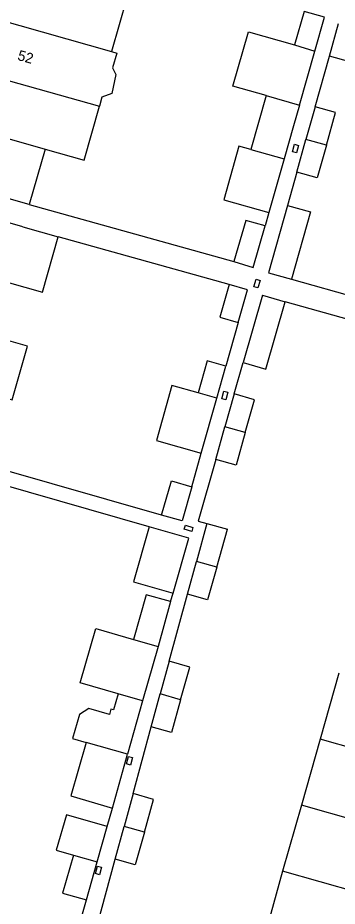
# Model space of a CAD drawing. Extents: x 132994 to 136000, y 393499 to 395512.
# Drawn here: x 134248.3 to 134279.1, y 394634.8 to 394720.6 of the extents above; entities that cross this region are included whole.
import ezdxf

# ---------------------------------------------------------------- set-up
doc = ezdxf.new("R2010")
doc.units = 0
for name, color, linetype in [('gg-afsc-erfafscheiding', 7, 'Continuous'), ('gg-afsc-muur', 7, 'Continuous'), ('gg-anno-huisnummerreeks BGT', 7, 'Continuous'), ('gg-bbg-bijgebouw', 7, 'Continuous'), ('gg-bbg-gedigitaliseerde bebouwing', 7, 'Continuous'), ('gg-bbg-gedigitaliseerde bijgebouw', 7, 'Continuous'), ('gg-bbg-hoofdgebouw', 7, 'Continuous'), ('gg-bbg-tussenscheiding', 7, 'Continuous'), ('gg-knt-verharding', 7, 'Continuous'), ('gt-symb-kolk center center', 7, 'Continuous')]:
    doc.layers.add(name, color=color, linetype=linetype)

# ---------------------------------------------------------------- blocks, each defined once
blk = doc.blocks.new('gt0-KOLKCC')
at = {"layer": 'gt-symb-kolk center center'}
blk.add_lwpolyline([(-0.375, 0.2), (0.375, 0.2), (0.375, -0.2), (-0.375, -0.2)], close=True, dxfattribs=at)

msp = doc.modelspace()

# ---------------------------------------------------------------- linework, layer by layer
at = {"layer": 'gg-afsc-erfafscheiding'}
for p, q in [((134276.99, 394712.015), (134278.366, 394716.92)), ((134275.22, 394705.703), (134274.323, 394702.506)), ((134272.526, 394701.809), (134272.158, 394700.517)), ((134269.559, 394691.2), (134268.369, 394686.991)), ((134269.157, 394684.294), (134270.027, 394687.331)), ((134262.168, 394672.607), (134234.667, 394680.47)), ((134265.074, 394675.336), (134265.993, 394678.587)), ((134260.955, 394671.466), (134246.484, 394675.606)), ((134262.898, 394658.496), (134264.664, 394664.967)), ((134263.035, 394664.246), (134263.267, 394665.075)), ((134259.408, 394645.713), (134261.17, 394652.167)), ((134256.914, 394642.531), (134257.42, 394644.32)), ((134255.891, 394632.83), (134257.68, 394639.383)), ((134253.962, 394632.082), (134254.915, 394635.453))]:
    msp.add_line(p, q, dxfattribs=at)
msp.add_lwpolyline([(134267.385, 394677.977), (134265.693, 394672.026), (134266.526, 394671.789)], dxfattribs=at)
at = {"layer": 'gg-afsc-muur'}
for p, q in [((134249.375, 394702.581), (134269.152, 394697.073)), ((134268.678, 394694.871), (134252.193, 394699.467))]:
    msp.add_line(p, q, dxfattribs=at)
at = {"layer": 'gg-bbg-bijgebouw'}
for p, q in [((134272.496, 394695.99), (134274.703, 394695.371)), ((134271.895, 394693.836), (134274.086, 394693.207))]:
    msp.add_line(p, q, dxfattribs=at)
at = {"layer": 'gg-bbg-gedigitaliseerde bebouwing'}
for p, q in [((134258.8, 394722.549), (134257.331, 394717.356)), ((134250.919, 394707.934), (134249.375, 394702.581)), ((134248.781, 394700.418), (134240.916, 394702.671)), ((134248.781, 394700.418), (134252.193, 394699.467)), ((134279.263, 394657.351), (134277.46, 394650.971)), ((134277.46, 394650.971), (134275.656, 394644.591)), ((134275.656, 394644.591), (134273.853, 394638.212)), ((134273.853, 394638.212), (134272.049, 394631.832))]:
    msp.add_line(p, q, dxfattribs=at)
for points in [[(134257.331, 394717.356), (134257.846, 394717.211), (134257.439, 394715.772), (134257.76, 394715.156), (134257.353, 394713.299), (134256.401, 394712.936), (134256.157, 394712.073)], [(134250.919, 394707.934), (134254.685, 394706.869), (134256.157, 394712.073)], [(134247.27, 394695.079), (134250.679, 394694.114), (134252.193, 394699.467)], [(134244.33, 394684.686), (134247.738, 394683.722), (134249.208, 394688.918), (134245.8, 394689.882)]]:
    msp.add_lwpolyline(points, dxfattribs=at)
at = {"layer": 'gg-bbg-gedigitaliseerde bijgebouw'}
for p, q in [((134276.954, 394717.378), (134277.89, 394720.668)), ((134278.366, 394716.92), (134279.251, 394720.076)), ((134275.477, 394712.185), (134276.954, 394717.378)), ((134272.259, 394713.1), (134270.785, 394707.903)), ((134275.477, 394712.185), (134274.906, 394710.177)), ((134276.99, 394712.015), (134276.105, 394708.859)), ((134274.906, 394710.177), (134273.999, 394706.99)), ((134275.22, 394705.703), (134276.105, 394708.859)), ((134273.999, 394706.99), (134273.101, 394703.831)), ((134273.101, 394703.831), (134272.526, 394701.809)), ((134274.323, 394702.506), (134272.496, 394695.99)), ((134271.895, 394693.836), (134270.027, 394687.331)), ((134267.489, 394683.879), (134268.369, 394686.991)), ((134269.157, 394684.294), (134268.271, 394681.133)), ((134265.993, 394678.587), (134267.489, 394683.879)), ((134267.385, 394677.977), (134268.271, 394681.133)), ((134266.526, 394671.789), (134265.527, 394668.13)), ((134266.526, 394671.789), (134268.541, 394671.239)), ((134267.494, 394667.573), (134268.541, 394671.239)), ((134264.664, 394664.967), (134265.527, 394668.13)), ((134263.035, 394664.246), (134261.827, 394659.919)), ((134261.827, 394659.919), (134260.331, 394654.681)), ((134262.898, 394658.496), (134262.033, 394655.329)), ((134261.17, 394652.167), (134262.033, 394655.329)), ((134260.331, 394654.681), (134258.888, 394649.517)), ((134257.42, 394644.32), (134258.888, 394649.517)), ((134259.408, 394645.713), (134258.543, 394642.546)), ((134255.951, 394639.122), (134256.914, 394642.531)), ((134257.68, 394639.383), (134258.543, 394642.546)), ((134254.915, 394635.453), (134255.951, 394639.122))]:
    msp.add_line(p, q, dxfattribs=at)
for points in [[(134277.89, 394720.668), (134275.913, 394721.233), (134274.99, 394718.001)], [(134272.259, 394713.1), (134269.04, 394714.014), (134270.542, 394719.271), (134274.99, 394718.001)], [(134281.218, 394719.525), (134280.333, 394716.368), (134278.366, 394716.92)], [(134278.073, 394708.307), (134278.958, 394711.463), (134276.99, 394712.015)], [(134270.785, 394707.903), (134269.63, 394708.23), (134268.16, 394703.047), (134272.526, 394701.809)], [(134278.073, 394708.307), (134277.187, 394705.151), (134275.22, 394705.703)], [(134274.323, 394702.506), (134276.535, 394701.874), (134274.703, 394695.371)], [(134272.158, 394700.517), (134270.29, 394701.048), (134269.152, 394697.073)], [(134269.152, 394697.073), (134271.016, 394696.501), (134272.158, 394700.517)], [(134268.678, 394694.871), (134267.775, 394691.71), (134269.559, 394691.2)], [(134269.559, 394691.2), (134270.453, 394694.364), (134268.678, 394694.871)], [(134270.027, 394687.331), (134272.218, 394686.702), (134274.086, 394693.207)], [(134268.369, 394686.991), (134266.573, 394687.503), (134265.684, 394684.39)], [(134265.684, 394684.39), (134263.159, 394685.104), (134261.662, 394679.811), (134265.993, 394678.587)], [(134270.238, 394680.582), (134271.123, 394683.738), (134269.157, 394684.294)], [(134270.238, 394680.582), (134269.353, 394677.426), (134267.385, 394677.977)], [(134262.168, 394672.607), (134263.108, 394675.897), (134265.074, 394675.336)], [(134265.074, 394675.336), (134264.137, 394672.054), (134262.168, 394672.607)], [(134260.955, 394671.466), (134259.442, 394666.168), (134263.267, 394665.075)], [(134263.267, 394665.075), (134264.78, 394670.373), (134260.955, 394671.466)], [(134267.494, 394667.573), (134266.61, 394664.422), (134264.664, 394664.967)], [(134263.035, 394664.246), (134260.689, 394664.916), (134259.455, 394660.596)], [(134257.957, 394655.359), (134254.31, 394656.4), (134255.806, 394661.638), (134259.455, 394660.596)], [(134264, 394654.774), (134264.886, 394657.934), (134262.898, 394658.496)], [(134257.957, 394655.359), (134257.514, 394653.808), (134257.276, 394653.876), (134257.125, 394653.348), (134255.145, 394653.914), (134254.229, 394653.345), (134253.569, 394651.035), (134254.881, 394650.661)], [(134264, 394654.774), (134263.116, 394651.622), (134261.17, 394652.167)], [(134254.881, 394650.661), (134253.409, 394645.506), (134257.42, 394644.32)], [(134260.509, 394641.989), (134261.396, 394645.15), (134259.408, 394645.713)], [(134256.914, 394642.531), (134252.977, 394643.656), (134252.002, 394640.244), (134253.655, 394639.771)], [(134260.509, 394641.989), (134259.626, 394638.838), (134257.68, 394639.383)], [(134253.655, 394639.771), (134252.61, 394636.112), (134254.915, 394635.453)]]:
    msp.add_lwpolyline(points, dxfattribs=at)
at = {"layer": 'gg-bbg-hoofdgebouw'}
msp.add_line((134249.375, 394702.581), (134241.523, 394704.837), dxfattribs=at)
at = {"layer": 'gg-bbg-tussenscheiding'}
for p, q in [((134245.973, 394720.567), (134257.331, 394717.356)), ((134274.99, 394718.001), (134276.954, 394717.378)), ((134244.503, 394715.37), (134256.157, 394712.073)), ((134272.259, 394713.1), (134275.477, 394712.185)), ((134243.033, 394710.175), (134250.919, 394707.934)), ((134278.073, 394708.307), (134276.105, 394708.859)), ((134270.785, 394707.903), (134273.999, 394706.99)), ((134267.489, 394683.879), (134265.684, 394684.39)), ((134270.238, 394680.582), (134268.271, 394681.133)), ((134267.494, 394667.573), (134265.527, 394668.13)), ((134259.455, 394660.596), (134261.827, 394659.919)), ((134260.331, 394654.681), (134257.957, 394655.359)), ((134264, 394654.774), (134262.033, 394655.329)), ((134258.888, 394649.517), (134254.881, 394650.661)), ((134287.176, 394648.221), (134277.46, 394650.971)), ((134285.37, 394641.842), (134275.656, 394644.591)), ((134260.509, 394641.989), (134258.543, 394642.546)), ((134253.655, 394639.771), (134255.951, 394639.122)), ((134283.564, 394635.463), (134273.853, 394638.212))]:
    msp.add_line(p, q, dxfattribs=at)
at = {"layer": 'gg-knt-verharding'}
for p, q in [((134274.703, 394695.371), (134288.85, 394691.396)), ((134288.266, 394689.207), (134274.086, 394693.207))]:
    msp.add_line(p, q, dxfattribs=at)

# ---------------------------------------------------------------- block references
at = {"layer": 'gt-symb-kolk center center'}
for p, rotation in [((134275.086, 394707.99), -105.86668838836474), ((134271.379, 394694.951), -106.06621443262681), ((134268.268, 394684.146), -105.23813127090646), ((134264.775, 394671.324), 164.21755841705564), ((134259.076, 394648.886), -105.78244158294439), ((134256.082, 394638.296), -105.75694914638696)]:
    msp.add_blockref('gt0-KOLKCC', p, dxfattribs=dict(at, rotation=rotation))

# ---------------------------------------------------------------- texts
at = {"layer": 'gg-anno-huisnummerreeks BGT'}
msp.add_text('52', height=1, rotation=344.2, dxfattribs=at).set_placement((134248.189, 394716.562))

doc.saveas('drawing.dxf')
